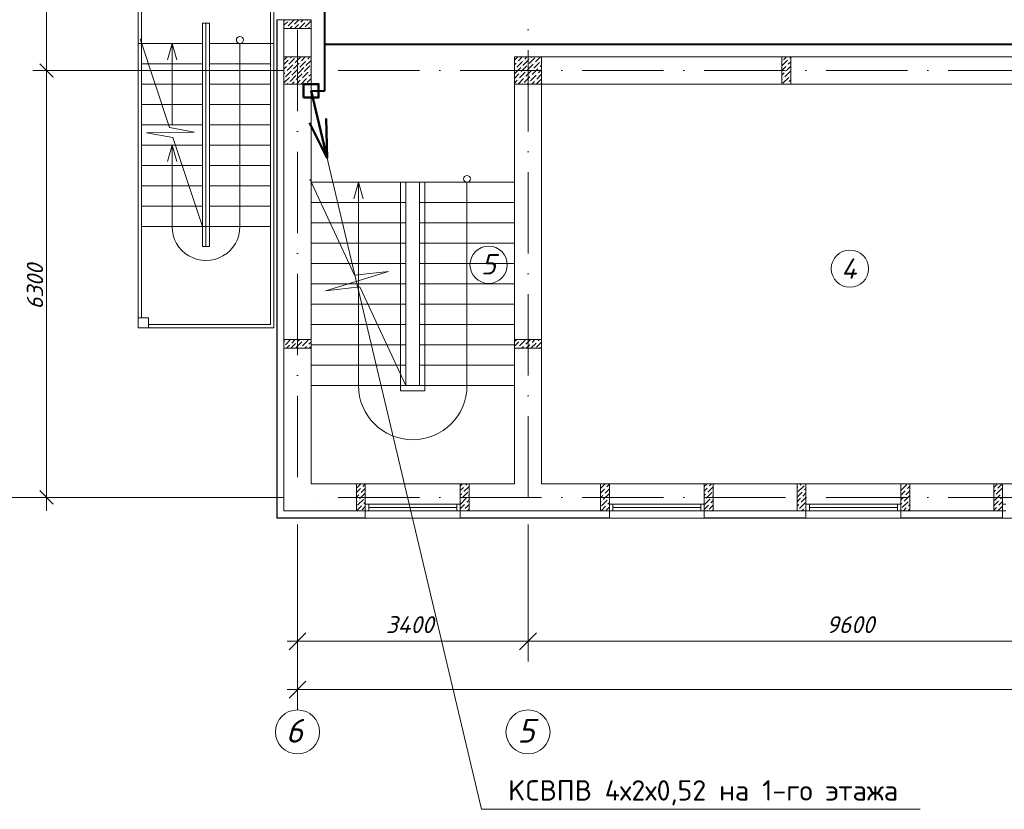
# Model space of a CAD drawing. Header units: millimetres. Extents: x 1114507 to 93926427, y 174473 to 817039.
# Tile 279 of 483: x 1802023 to 1816546, y 194221 to 205875. Entities that reach past the tile are written whole.
import ezdxf

# ---------------------------------------------------------------- set-up
doc = ezdxf.new("R2010")
doc.units = ezdxf.units.MM
doc.linetypes.add('ACAD_ISO10W100', pattern=[18, 12, -3, 0, -3])
for name, color, linetype, lineweight in [('expl', 234, 'Continuous', 13), ('PLAN', 250, 'Continuous', 25), ('размеры', 12, 'Continuous', 15)]:
    doc.layers.add(name, color=color, linetype=linetype, lineweight=lineweight)
for name, color, linetype in [('kcd_tx', 7, 'Continuous'), ('PDF19_Text', 7, 'Continuous'), ('RAZMERNAR', 152, 'Continuous')]:
    doc.layers.add(name, color=color, linetype=linetype)
doc.layers.add('PDF29_Geometry', color=7, linetype='Continuous', true_color=0x979797)
doc.styles.add('PDF ISOCPEUR', font='isocpeur.TTF')
doc.styles.get("Standard").update_dxf_attribs({"font": 'isocpeui.ttf'})
doc.linetypes.add('FENCELINE1', pattern='A,6.35,-2.54,[133,ltypeshp.shx,S=2.54,R=0,X=-2.54,Y=0],-2.54,25.4', length=36.83)

# ---------------------------------------------------------------- blocks, each defined once
blk = doc.blocks.new('blokqav3mak')
at = {"color": 1, "linetype": 'ACAD_ISO10W100', "lineweight": 0, "ltscale": 100}
for p, q in [((1599766, 782725), (1599766, 766825)), ((1603166, 782425), (1603166, 766825)), ((1626766, 773125), (1599766, 773125)), ((1626766, 766825), (1599766, 766825))]:
    blk.add_line(p, q, dxfattribs=at)
at = {"lineweight": 0, "ltscale": 100}
for p, q in [((1597416, 775525, 0), (1597416, 769325, 0)), ((1599366, 775475), (1599366, 773525)), ((1599416, 775525), (1599416, 769325)), ((1597466, 775375, 0), (1597466, 769475, 0)), ((1598366, 773825), (1598366, 770525)), ((1598366, 773825), (1598466, 773825)), ((1598416, 773825), (1598416, 770525)), ((1598466, 773825), (1598466, 770525)), ((1599566, 773875), (1599966, 773875)), ((1599566, 773795), (1599566, 766625)), ((1599966, 773795), (1599966, 767025)), ((1597416, 773525), (1598366, 773525)), ((1597880, 772285), (1597444, 773591)), ((1599416, 773525), (1598466, 773525)), ((1599366, 773525), (1599366, 769375)), ((1597466, 773225), (1598366, 773225)), ((1599366, 773225), (1598466, 773225)), ((1610716, 773325), (1602966, 773325)), ((1597466, 772925), (1598366, 772925)), ((1599366, 772925), (1598466, 772925)), ((1602966, 772925), (1602966, 767025)), ((1610716, 772925), (1603366, 772925)), ((1603366, 772925), (1603366, 767025)), ((1597466, 772625), (1598366, 772625)), ((1599366, 772625), (1598466, 772625)), ((1597466, 772325), (1598366, 772325)), ((1597539, 772207), (1598243, 772215)), ((1597929, 772138), (1597539, 772207)), ((1598243, 772215), (1597880, 772285)), ((1599366, 772325), (1598466, 772325)), ((1598366, 770825), (1597929, 772138)), ((1597466, 772025), (1598366, 772025)), ((1599366, 772025), (1598466, 772025)), ((1597466, 771725), (1598366, 771725)), ((1599366, 771725), (1598466, 771725)), ((1600606, 770104), (1599946, 771519)), ((1602966, 771475), (1599966, 771475)), ((1601366, 768475), (1601366, 771475)), ((1601566, 768475), (1601566, 771475)), ((1597466, 771425), (1598366, 771425)), ((1599366, 771425), (1598466, 771425)), ((1601366, 771175), (1599966, 771175)), ((1602966, 771175), (1601566, 771175)), ((1597466, 771125), (1598366, 771125)), ((1599366, 771125), (1598466, 771125)), ((1597466, 770825), (1598366, 770825)), ((1598366, 770825), (1598416, 770825)), ((1598466, 770825), (1598416, 770825)), ((1599366, 770825), (1598466, 770825)), ((1601366, 770875), (1599966, 770875)), ((1602966, 770875), (1601566, 770875)), ((1598466, 770525, 0), (1598366, 770525, 0)), ((1601366, 770575), (1599966, 770575)), ((1602966, 770575), (1601566, 770575)), ((1601366, 770275), (1599966, 770275)), ((1600180, 769875), (1601110, 770158)), ((1601110, 770158), (1600606, 770104)), ((1602966, 770275), (1601566, 770275)), ((1601366, 769975), (1599966, 769975)), ((1600687, 769930), (1600180, 769875)), ((1601366, 768475), (1600687, 769930)), ((1602966, 769975), (1601566, 769975)), ((1601366, 769675), (1599966, 769675)), ((1602966, 769675), (1601566, 769675)), ((1597416, 769325, 0), (1599416, 769325, 0)), ((1597566, 769375, 0), (1599366, 769375, 0)), ((1601366, 769375), (1599966, 769375)), ((1602966, 769375), (1601566, 769375)), ((1601366, 769075), (1599966, 769075)), ((1602966, 769075), (1601566, 769075)), ((1601366, 768775), (1599966, 768775)), ((1602966, 768775), (1601566, 768775)), ((1602966, 768475), (1599966, 768475)), ((1599966, 767025), (1600636, 767025)), ((1600766, 767025), (1600766, 766625)), ((1602166, 767025), (1600766, 767025)), ((1602166, 767025), (1602166, 766625)), ((1602296, 767025), (1602966, 767025)), ((1603366, 767025), (1604366, 767025)), ((1604366, 767025), (1604366, 766625)), ((1605766, 767025), (1604366, 767025)), ((1605766, 767025), (1607266, 767025)), ((1605766, 767025), (1605766, 766625)), ((1607266, 767025), (1607266, 766625)), ((1608666, 767025), (1607266, 767025)), ((1608666, 767025), (1610166, 767025)), ((1608666, 767025), (1608666, 766625)), ((1610166, 767025), (1610166, 766625)), ((1611566, 767025), (1610166, 767025)), ((1599566, 766625), (1600636, 766625)), ((1602296, 766625), (1604366, 766625)), ((1605766, 766625), (1607266, 766625)), ((1608666, 766625), (1610166, 766625)), ((1602166, 766518), (1600766, 766518)), ((1605766, 766518), (1604366, 766518)), ((1608666, 766518), (1607266, 766518)), ((1611566, 766518), (1610166, 766518))]:
    blk.add_line(p, q, dxfattribs=at)
at = {"color": 252, "lineweight": 0, "ltscale": 100}
for p, q in [((1599459, 773875), (1599459, 766518)), ((1599459, 773875), (1599566, 773875)), ((1600766, 766625), (1600766, 766518)), ((1602166, 766625), (1602166, 766518)), ((1604366, 766625), (1604366, 766518)), ((1605766, 766625), (1605766, 766518)), ((1607266, 766625), (1607266, 766518)), ((1608666, 766625), (1608666, 766518)), ((1610166, 766625), (1610166, 766518)), ((1599459, 766518), (1600766, 766518)), ((1602166, 766518), (1604366, 766518)), ((1605766, 766518), (1607266, 766518)), ((1608666, 766518), (1610166, 766518))]:
    blk.add_line(p, q, dxfattribs=at)
at = {"color": 32, "lineweight": 0, "ltscale": 100}
for p, q in [((1599466, 773875), (1599466, 766525)), ((1599466, 766525), (1600766, 766525)), ((1602166, 766525), (1604366, 766525)), ((1605766, 766525), (1607266, 766525)), ((1608666, 766525), (1610166, 766525))]:
    blk.add_line(p, q, dxfattribs=at)
at = {"linetype": 'Continuous', "lineweight": 0, "ltscale": 100}
for p, q in [((1599566, 773860, 0), (1599582, 773875, 0)), ((1599566, 773792, 0), (1599619, 773845, 0)), ((1599627, 773786, 0), (1599712, 773870, 0)), ((1599636, 773862, 0), (1599636, 773862, 0)), ((1599703, 773794, 0), (1599703, 773794, 0)), ((1599720, 773811, 0), (1599784, 773875, 0)), ((1599721, 773745, 0), (1599779, 773803, 0)), ((1599789, 773745, 0), (1599872, 773828, 0)), ((1599796, 773820, 0), (1599796, 773820, 0)), ((1599813, 773837, 0), (1599851, 773875, 0)), ((1599880, 773769, 0), (1599964, 773853, 0)), ((1599888, 773845, 0), (1599888, 773845, 0)), ((1599905, 773862, 0), (1599919, 773875, 0)), ((1599587, 773745, 0), (1599594, 773752, 0)), ((1599611, 773769, 0), (1599611, 773769, 0)), ((1599654, 773745, 0), (1599686, 773778, 0)), ((1599863, 773752, 0), (1599863, 773752, 0)), ((1599923, 773745, 0), (1599939, 773761, 0)), ((1599956, 773778, 0), (1599956, 773778, 0)), ((1599566, 773212), (1599630, 773276)), ((1599572, 773285), (1599612, 773325)), ((1599614, 773125), (1599698, 773209)), ((1599639, 773217), (1599723, 773302)), ((1599647, 773293), (1599647, 773293)), ((1599664, 773310), (1599679, 773325)), ((1599706, 773150), (1599790, 773234)), ((1599715, 773226), (1599715, 773226)), ((1599732, 773243), (1599814, 773325)), ((1599740, 773318), (1599740, 773318)), ((1599799, 773175), (1599883, 773260)), ((1599807, 773251), (1599807, 773251)), ((1599824, 773268), (1599881, 773325)), ((1599891, 773201), (1599966, 773275)), ((1599900, 773276), (1599900, 773276)), ((1599917, 773293), (1599949, 773325)), ((1602966, 773277), (1603014, 773325)), ((1602966, 773210), (1602991, 773234)), ((1602999, 773175), (1603084, 773260)), ((1603008, 773251), (1603008, 773251)), ((1603025, 773268), (1603082, 773325)), ((1603092, 773201), (1603176, 773285)), ((1603100, 773276), (1603100, 773276)), ((1603117, 773293), (1603149, 773325)), ((1603159, 773133), (1603244, 773217)), ((1603168, 773209), (1603168, 773209)), ((1603185, 773226), (1603269, 773310)), ((1603193, 773302), (1603193, 773302)), ((1603210, 773318), (1603217, 773325)), ((1603252, 773158), (1603336, 773243)), ((1603260, 773234), (1603260, 773234)), ((1603277, 773251), (1603351, 773325)), ((1603345, 773184), (1603366, 773206)), ((1603353, 773260), (1603353, 773260)), ((1606911, 773192, 0), (1606995, 773276, 0)), ((1606919, 773267, 0), (1606919, 773267, 0)), ((1606936, 773284, 0), (1606977, 773325, 0)), ((1607003, 773217, 0), (1607041, 773255, 0)), ((1607011, 773292, 0), (1607011, 773292, 0)), ((1607028, 773309, 0), (1607041, 773322, 0)), ((1599566, 773145), (1599605, 773184)), ((1599566, 773077), (1599580, 773091)), ((1599588, 773032), (1599673, 773116)), ((1599597, 773108), (1599597, 773108)), ((1599622, 773201), (1599622, 773201)), ((1599681, 773057), (1599765, 773142)), ((1599689, 773133), (1599689, 773133)), ((1599748, 772990), (1599833, 773074)), ((1599757, 773066), (1599757, 773066)), ((1599774, 773083), (1599858, 773167)), ((1599782, 773158), (1599782, 773158)), ((1599841, 773015), (1599925, 773100)), ((1599849, 773091), (1599849, 773091)), ((1599866, 773108), (1599950, 773192)), ((1599875, 773184), (1599875, 773184)), ((1599934, 773041), (1599966, 773073)), ((1599942, 773116), (1599942, 773116)), ((1599959, 773133), (1599966, 773141)), ((1602966, 773008), (1603033, 773074)), ((1602974, 773083), (1603058, 773167)), ((1602983, 773158), (1602983, 773158)), ((1603041, 773015), (1603126, 773100)), ((1603050, 773091), (1603050, 773091)), ((1603067, 773108), (1603151, 773192)), ((1603075, 773184), (1603075, 773184)), ((1603134, 773041), (1603218, 773125)), ((1603142, 773116), (1603142, 773116)), ((1603227, 773066), (1603311, 773150)), ((1603235, 773142), (1603235, 773142)), ((1603294, 772999), (1603366, 773071)), ((1603302, 773074), (1603302, 773074)), ((1603319, 773091), (1603366, 773138)), ((1603328, 773167), (1603328, 773167)), ((1606911, 773125, 0), (1606969, 773183, 0)), ((1606911, 773058, 0), (1606944, 773090, 0)), ((1606953, 773031, 0), (1607037, 773116, 0)), ((1606961, 773107, 0), (1606961, 773107, 0)), ((1606978, 773124, 0), (1607041, 773188, 0)), ((1606986, 773200, 0), (1606986, 773200, 0)), ((1599566, 772943), (1599647, 773024)), ((1599572, 773015), (1599572, 773015)), ((1599616, 772925), (1599622, 772931)), ((1599639, 772948), (1599639, 772948)), ((1599656, 772965), (1599740, 773049)), ((1599664, 773041), (1599664, 773041)), ((1599683, 772925), (1599715, 772956)), ((1599732, 772973), (1599732, 772973)), ((1599751, 772925), (1599807, 772982)), ((1599818, 772925), (1599900, 773007)), ((1599824, 772999), (1599824, 772999)), ((1599891, 772931), (1599891, 772931)), ((1599908, 772948), (1599966, 773006)), ((1599917, 773024), (1599917, 773024)), ((1599953, 772925), (1599966, 772939)), ((1602966, 772940), (1603008, 772982)), ((1603019, 772925), (1603100, 773007)), ((1603025, 772999), (1603025, 772999)), ((1603092, 772931), (1603092, 772931)), ((1603109, 772948), (1603193, 773032)), ((1603117, 773024), (1603117, 773024)), ((1603153, 772925), (1603168, 772940)), ((1603185, 772956), (1603185, 772956)), ((1603201, 772973), (1603286, 773057)), ((1603210, 773049), (1603210, 773049)), ((1603221, 772925), (1603260, 772965)), ((1603277, 772982), (1603277, 772982)), ((1603288, 772925), (1603353, 772990)), ((1603361, 772931), (1603366, 772936)), ((1606911, 772990, 0), (1606919, 772998, 0)), ((1606927, 772939, 0), (1607011, 773023, 0)), ((1606936, 773015, 0), (1606936, 773015, 0)), ((1606981, 772925, 0), (1606986, 772930, 0)), ((1607003, 772947, 0), (1607003, 772947, 0)), ((1607020, 772964, 0), (1607041, 772986, 0)), ((1607028, 773040, 0), (1607028, 773040, 0)), ((1599587, 769077, 0), (1599665, 769155, 0)), ((1599595, 769153, 0), (1599595, 769153, 0)), ((1599680, 769102, 0), (1599732, 769155, 0)), ((1599772, 769128, 0), (1599800, 769155, 0)), ((1599839, 769060, 0), (1599924, 769145, 0)), ((1599865, 769153, 0), (1599867, 769155, 0)), ((1602973, 769128, 0), (1603000, 769155, 0)), ((1603040, 769060, 0), (1603124, 769145, 0)), ((1603065, 769153, 0), (1603067, 769155, 0)), ((1603133, 769086, 0), (1603202, 769155, 0)), ((1603225, 769111, 0), (1603269, 769155, 0)), ((1603318, 769136, 0), (1603337, 769155, 0)), ((1599566, 769124, 0), (1599579, 769136, 0)), ((1599570, 769060, 0), (1599570, 769060, 0)), ((1599602, 769025, 0), (1599646, 769069, 0)), ((1599663, 769086, 0), (1599663, 769086, 0)), ((1599670, 769025, 0), (1599738, 769094, 0)), ((1599747, 769035, 0), (1599831, 769119, 0)), ((1599755, 769111, 0), (1599755, 769111, 0)), ((1599804, 769025, 0), (1599806, 769027, 0)), ((1599823, 769043, 0), (1599823, 769043, 0)), ((1599848, 769136, 0), (1599848, 769136, 0)), ((1599872, 769025, 0), (1599898, 769052, 0)), ((1599915, 769069, 0), (1599915, 769069, 0)), ((1599932, 769086, 0), (1599966, 769120, 0)), ((1599939, 769025, 0), (1599966, 769052, 0)), ((1602966, 769054, 0), (1603032, 769119, 0)), ((1603005, 769025, 0), (1603006, 769027, 0)), ((1603023, 769043, 0), (1603023, 769043, 0)), ((1603048, 769136, 0), (1603048, 769136, 0)), ((1603072, 769025, 0), (1603099, 769052, 0)), ((1603116, 769069, 0), (1603116, 769069, 0)), ((1603139, 769025, 0), (1603192, 769077, 0)), ((1603207, 769025, 0), (1603284, 769102, 0)), ((1603208, 769094, 0), (1603208, 769094, 0)), ((1603276, 769027, 0), (1603276, 769027, 0)), ((1603293, 769043, 0), (1603366, 769117, 0)), ((1603301, 769119, 0), (1603301, 769119, 0)), ((1603342, 769025, 0), (1603351, 769035, 0)), ((1600637, 766962, 0), (1600700, 767025, 0)), ((1600712, 766971, 0), (1600712, 766971, 0)), ((1600729, 766987, 0), (1600766, 767025, 0)), ((1602166, 766991, 0), (1602200, 767025, 0)), ((1602166, 766924, 0), (1602213, 766971, 0)), ((1602221, 766912, 0), (1602296, 766987, 0)), ((1602230, 766987, 0), (1602230, 766987, 0)), ((1602247, 767004, 0), (1602267, 767025, 0)), ((1604236, 766955, 0), (1604306, 767025, 0)), ((1604311, 766962, 0), (1604311, 766962, 0)), ((1604327, 766979, 0), (1604366, 767018, 0)), ((1605766, 766985, 0), (1605807, 767025, 0)), ((1605766, 766917, 0), (1605811, 766962, 0)), ((1605820, 766903, 0), (1605896, 766980, 0)), ((1605828, 766979, 0), (1605828, 766979, 0)), ((1605845, 766996, 0), (1605874, 767025, 0)), ((1607136, 766963, 0), (1607144, 766971, 0)), ((1607152, 766912, 0), (1607237, 766996, 0)), ((1607161, 766987, 0), (1607161, 766987, 0)), ((1607178, 767004, 0), (1607198, 767025, 0)), ((1607253, 767013, 0), (1607253, 767013, 0)), ((1608670, 766929, 0), (1608754, 767013, 0)), ((1608678, 767004, 0), (1608678, 767004, 0)), ((1608695, 767021, 0), (1608699, 767025, 0)), ((1608762, 766954, 0), (1608796, 766988, 0)), ((1610036, 766971, 0), (1610087, 767021, 0)), ((1610095, 766962, 0), (1610158, 767025, 0)), ((1600636, 766895, 0), (1600696, 766954, 0)), ((1600636, 766827, 0), (1600670, 766861, 0)), ((1600679, 766802, 0), (1600763, 766886, 0)), ((1600687, 766878, 0), (1600687, 766878, 0)), ((1600704, 766895, 0), (1600766, 766957, 0)), ((1602166, 766857, 0), (1602188, 766878, 0)), ((1602196, 766819, 0), (1602280, 766903, 0)), ((1602205, 766895, 0), (1602205, 766895, 0)), ((1602272, 766828, 0), (1602272, 766828, 0)), ((1602289, 766844, 0), (1602296, 766852, 0)), ((1604236, 766888, 0), (1604294, 766945, 0)), ((1604236, 766821, 0), (1604269, 766853, 0)), ((1604277, 766794, 0), (1604361, 766878, 0)), ((1604285, 766870, 0), (1604285, 766870, 0)), ((1604302, 766886, 0), (1604366, 766951, 0)), ((1605766, 766850, 0), (1605786, 766870, 0)), ((1605794, 766811, 0), (1605879, 766895, 0)), ((1605803, 766886, 0), (1605803, 766886, 0)), ((1605870, 766819, 0), (1605870, 766819, 0)), ((1605887, 766836, 0), (1605896, 766845, 0)), ((1605895, 766912, 0), (1605895, 766912, 0)), ((1607136, 766828, 0), (1607211, 766903, 0)), ((1607194, 766752, 0), (1607266, 766824, 0)), ((1607203, 766828, 0), (1607203, 766828, 0)), ((1607220, 766844, 0), (1607266, 766891, 0)), ((1607228, 766920, 0), (1607228, 766920, 0)), ((1607245, 766937, 0), (1607266, 766958, 0)), ((1608666, 766858, 0), (1608729, 766920, 0)), ((1608666, 766790, 0), (1608703, 766828, 0)), ((1608712, 766769, 0), (1608796, 766853, 0)), ((1608720, 766844, 0), (1608720, 766844, 0)), ((1608737, 766861, 0), (1608796, 766920, 0)), ((1608746, 766937, 0), (1608746, 766937, 0)), ((1610036, 766903, 0), (1610061, 766929, 0)), ((1610045, 766777, 0), (1610129, 766861, 0)), ((1610053, 766853, 0), (1610053, 766853, 0)), ((1610070, 766870, 0), (1610154, 766954, 0)), ((1610078, 766945, 0), (1610078, 766945, 0)), ((1610137, 766802, 0), (1610166, 766831, 0)), ((1610146, 766878, 0), (1610146, 766878, 0)), ((1610163, 766895, 0), (1610166, 766899, 0)), ((1600636, 766760, 0), (1600645, 766769, 0)), ((1600636, 766625, 0), (1600712, 766701, 0)), ((1600637, 766693, 0), (1600637, 766693, 0)), ((1600653, 766710, 0), (1600738, 766794, 0)), ((1600662, 766785, 0), (1600662, 766785, 0)), ((1600721, 766642, 0), (1600766, 766688, 0)), ((1600729, 766718, 0), (1600729, 766718, 0)), ((1600746, 766735, 0), (1600766, 766755, 0)), ((1600754, 766811, 0), (1600754, 766811, 0)), ((1602166, 766655, 0), (1602230, 766718, 0)), ((1602171, 766726, 0), (1602255, 766811, 0)), ((1602179, 766802, 0), (1602179, 766802, 0)), ((1602238, 766659, 0), (1602296, 766717, 0)), ((1602247, 766735, 0), (1602247, 766735, 0)), ((1602264, 766752, 0), (1602296, 766785, 0)), ((1604236, 766753, 0), (1604243, 766760, 0)), ((1604243, 766625, 0), (1604311, 766693, 0)), ((1604252, 766701, 0), (1604336, 766785, 0)), ((1604260, 766777, 0), (1604260, 766777, 0)), ((1604319, 766634, 0), (1604366, 766681, 0)), ((1604327, 766710, 0), (1604327, 766710, 0)), ((1604344, 766726, 0), (1604366, 766749, 0)), ((1604353, 766802, 0), (1604353, 766802, 0)), ((1605766, 766648, 0), (1605828, 766710, 0)), ((1605769, 766718, 0), (1605853, 766802, 0)), ((1605778, 766794, 0), (1605778, 766794, 0)), ((1605836, 766651, 0), (1605896, 766711, 0)), ((1605845, 766726, 0), (1605845, 766726, 0)), ((1605862, 766743, 0), (1605896, 766778, 0)), ((1607136, 766761, 0), (1607186, 766811, 0)), ((1607136, 766694, 0), (1607161, 766718, 0)), ((1607169, 766659, 0), (1607253, 766743, 0)), ((1607178, 766735, 0), (1607178, 766735, 0)), ((1607262, 766684, 0), (1607266, 766689, 0)), ((1608666, 766723, 0), (1608678, 766735, 0)), ((1608687, 766676, 0), (1608771, 766760, 0)), ((1608695, 766752, 0), (1608695, 766752, 0)), ((1608762, 766684, 0), (1608762, 766684, 0)), ((1608779, 766701, 0), (1608796, 766718, 0)), ((1608788, 766777, 0), (1608788, 766777, 0)), ((1610036, 766701, 0), (1610104, 766769, 0)), ((1610036, 766634, 0), (1610078, 766676, 0)), ((1610095, 766625, 0), (1610166, 766697, 0)), ((1610095, 766693, 0), (1610095, 766693, 0)), ((1610112, 766710, 0), (1610166, 766764, 0)), ((1610120, 766785, 0), (1610120, 766785, 0)), ((1600704, 766625, 0), (1600704, 766625, 0)), ((1602204, 766625, 0), (1602205, 766625, 0)), ((1602221, 766642, 0), (1602221, 766642, 0)), ((1602272, 766625, 0), (1602296, 766650, 0)), ((1605820, 766634, 0), (1605820, 766634, 0)), ((1605878, 766625, 0), (1605895, 766642, 0)), ((1607152, 766642, 0), (1607152, 766642, 0)), ((1607203, 766625, 0), (1607228, 766651, 0)), ((1607245, 766668, 0), (1607245, 766668, 0)), ((1608670, 766659, 0), (1608670, 766659, 0)), ((1608703, 766625, 0), (1608746, 766668, 0)), ((1608770, 766625, 0), (1608796, 766651, 0)), ((1610163, 766625, 0), (1610163, 766625, 0))]:
    blk.add_line(p, q, dxfattribs=at)
at = {"color": 0, "linetype": 'ByBlock', "lineweight": 0}
for p, q in [((1595964, 773225), (1596164, 773025)), ((1596164, 773025), (1595964, 773225)), ((1595964, 766925), (1596164, 766725)), ((1599891, 764826), (1599641, 764576)), ((1603291, 764826), (1603041, 764576)), ((1603041, 764576), (1603291, 764826)), ((1599891, 764112), (1599641, 763862))]:
    blk.add_line(p, q, dxfattribs=at)
at = {"color": 204, "linetype": 'FENCELINE1', "lineweight": 0, "ltscale": 20}
for p, q in [((1601286, 771475), (1601286, 768395)), ((1601646, 768395), (1601646, 771475)), ((1601286, 768395), (1601646, 768395))]:
    blk.add_line(p, q, dxfattribs=at)
at = {"color": 5, "lineweight": 0}
for p, q in [((1600766, 766725), (1600816, 766725)), ((1600766, 766625), (1600766, 766725)), ((1602116, 766725), (1600816, 766725)), ((1600816, 766725), (1600816, 766625)), ((1602116, 766675), (1600816, 766675)), ((1602166, 766725), (1602116, 766725)), ((1602116, 766725), (1602116, 766625)), ((1602166, 766625), (1602166, 766725)), ((1604366, 766725), (1604416, 766725)), ((1604366, 766625), (1604366, 766725)), ((1605716, 766725), (1604416, 766725)), ((1604416, 766725), (1604416, 766625)), ((1605716, 766675), (1604416, 766675)), ((1605766, 766725), (1605716, 766725)), ((1605716, 766725), (1605716, 766625)), ((1605766, 766625), (1605766, 766725)), ((1607266, 766725), (1607316, 766725)), ((1607266, 766625), (1607266, 766725)), ((1608616, 766725), (1607316, 766725)), ((1607316, 766725), (1607316, 766625)), ((1608616, 766675), (1607316, 766675)), ((1608666, 766725), (1608616, 766725)), ((1608616, 766725), (1608616, 766625)), ((1608666, 766625), (1608666, 766725)), ((1610166, 766725), (1610216, 766725)), ((1610166, 766625), (1610166, 766725)), ((1600816, 766625), (1600766, 766625)), ((1602116, 766625), (1600816, 766625)), ((1602116, 766625), (1602166, 766625)), ((1604416, 766625), (1604366, 766625)), ((1605716, 766625), (1604416, 766625)), ((1605716, 766625), (1605766, 766625)), ((1607316, 766625), (1607266, 766625)), ((1608616, 766625), (1607316, 766625)), ((1608616, 766625), (1608666, 766625)), ((1610216, 766625), (1610166, 766625))]:
    blk.add_line(p, q, dxfattribs=at)
at = {"layer": 'expl', "lineweight": 0}
for p, q in [((1597916, 773525), (1597849, 773282)), ((1597916, 773525), (1597849, 773282)), ((1597916, 772325), (1597916, 773525)), ((1597916, 773525), (1597984, 773282)), ((1597916, 773525), (1597916, 772325)), ((1597916, 773525), (1597984, 773282)), ((1598916, 773525), (1598916, 770825)), ((1597916, 772025), (1597849, 771782)), ((1597916, 770825), (1597916, 772025)), ((1597916, 772025), (1597984, 771782)), ((1600666, 771475), (1600599, 771232)), ((1600666, 771475), (1600734, 771232)), ((1600666, 771475), (1600666, 768475)), ((1602266, 771475), (1602266, 768475))]:
    blk.add_line(p, q, dxfattribs=at)
for centre, radius in [((1598916, 773577), 51.4), ((1602266, 771525), 50)]:
    blk.add_circle(centre, radius, dxfattribs=at)
for centre, radius, start, end in [((1598416, 770821, 0), 500, 179.5758, 0.4242), ((1601466, 768475), 800, 180, 0)]:
    blk.add_arc(centre, radius, start, end, dxfattribs=at)
at = {"layer": 'kcd_tx', "color": 152, "lineweight": 0, "ltscale": 100}
for p, q in [((1596064, 776325), (1596064, 772925)), ((1596064, 773325), (1596064, 766625)), ((1599566, 773125), (1595864, 773125)), ((1599566, 773125), (1595864, 773125)), ((1599566, 766825), (1594939, 766825)), ((1599566, 766825), (1595864, 766825))]:
    blk.add_line(p, q, dxfattribs=at)
at = {"layer": 'PLAN', "color": 158, "lineweight": 0}
for centre in [(1599766, 763363), (1603166, 763363)]:
    blk.add_circle(centre, 325, dxfattribs=at)
at = {"layer": 'RAZMERNAR', "lineweight": 0, "ltscale": 100}
for p, q in [((1599766, 766425), (1599766, 764401)), ((1599766, 766425), (1599766, 763687)), ((1603166, 766425), (1603166, 764401)), ((1603166, 766425), (1603166, 764401)), ((1603316, 764701), (1599616, 764701)), ((1612916, 764701), (1603016, 764701)), ((1626916, 763987), (1599616, 763987))]:
    blk.add_line(p, q, dxfattribs=at)
at = {"layer": 'размеры', "lineweight": 0, "ltscale": 5}
for p, q in [((1599566, 773745), (1599566, 773875)), ((1599566, 773875), (1599966, 773875)), ((1599966, 773875), (1599966, 773745)), ((1599966, 773745), (1599566, 773745)), ((1599966, 773325), (1599566, 773325)), ((1599566, 773325), (1599566, 772925)), ((1599966, 772925), (1599966, 773325)), ((1603366, 773325), (1602966, 773325)), ((1602966, 773325), (1602966, 772925)), ((1603366, 772925), (1603366, 773325)), ((1607041, 773325), (1606911, 773325)), ((1606911, 773325), (1606911, 772925)), ((1607041, 772925), (1607041, 773325)), ((1599566, 772925), (1599966, 772925)), ((1602966, 772925), (1603366, 772925)), ((1606911, 772925), (1607041, 772925)), ((1597566, 769475, 0), (1597416, 769475, 0)), ((1597416, 769475, 0), (1597416, 769325, 0)), ((1597566, 769325, 0), (1597566, 769475, 0)), ((1597416, 769325, 0), (1597566, 769325, 0)), ((1599566, 769025), (1599566, 769155)), ((1599566, 769155), (1599966, 769155)), ((1599966, 769155), (1599566, 769155)), ((1599566, 769155), (1599566, 769025)), ((1599966, 769155), (1599966, 769025)), ((1599966, 769025), (1599966, 769155)), ((1602966, 769025), (1602966, 769155)), ((1602966, 769155), (1603366, 769155)), ((1603366, 769155), (1602966, 769155)), ((1602966, 769155), (1602966, 769025)), ((1603366, 769155), (1603366, 769025)), ((1603366, 769025), (1603366, 769155)), ((1599966, 769025), (1599566, 769025)), ((1599566, 769025), (1599966, 769025)), ((1603366, 769025), (1602966, 769025)), ((1602966, 769025), (1603366, 769025)), ((1600766, 767025), (1600636, 767025)), ((1600636, 767025), (1600636, 766625)), ((1600766, 766625), (1600766, 767025)), ((1602296, 767025), (1602166, 767025)), ((1602166, 767025), (1602166, 766625)), ((1602296, 766625), (1602296, 767025)), ((1604366, 767025), (1604236, 767025)), ((1604236, 767025), (1604236, 766625)), ((1604366, 766625), (1604366, 767025)), ((1605896, 767025), (1605766, 767025)), ((1605766, 767025), (1605766, 766625)), ((1605896, 766625), (1605896, 767025)), ((1607266, 767025), (1607136, 767025)), ((1607136, 767025), (1607136, 766625)), ((1607266, 766625), (1607266, 767025)), ((1608796, 767025), (1608666, 767025)), ((1608666, 767025), (1608666, 766625)), ((1608796, 766625), (1608796, 767025)), ((1610166, 767025), (1610036, 767025)), ((1610036, 767025), (1610036, 766625)), ((1610166, 766625), (1610166, 767025)), ((1600636, 766625), (1600766, 766625)), ((1602166, 766625), (1602296, 766625)), ((1604236, 766625), (1604366, 766625)), ((1605766, 766625), (1605896, 766625)), ((1607136, 766625), (1607266, 766625)), ((1608666, 766625), (1608796, 766625)), ((1610036, 766625), (1610166, 766625))]:
    blk.add_line(p, q, dxfattribs=at)
at = {"layer": 'kcd_tx', "color": 152, "lineweight": 0}
blk.add_text('6300', height=240, rotation=90, dxfattribs=at).set_placement((1596014, 769599))
at = {"layer": 'PLAN', "lineweight": 0}
for s, p in [('6', (1599593, 763205)), ('5', (1603009, 763205))]:
    blk.add_text(s, height=350, dxfattribs=at).set_placement(p)
at = {"layer": 'RAZMERNAR', "lineweight": 0}
for s, p in [('3400', (1601068, 764821)), ('9600', (1607567, 764821))]:
    blk.add_text(s, height=250, dxfattribs=at).set_placement(p)

msp = doc.modelspace()

# ---------------------------------------------------------------- linework, layer by layer
at = {"color": 5, "lineweight": 40, "ltscale": 100}
for p, q in [((1806521.9, 204824.4, 0), (1806521.9, 206626.1)), ((1806521.9, 205513.7), (1831921.3, 205513.7)), ((1806321.9, 204824.4, 0), (1806521.9, 204824.4, 0))]:
    msp.add_line(p, q, dxfattribs=at)
at = {"layer": 'expl', "lineweight": 0}
for centre in [(1808939.9, 202257.5), (1814268.4, 202200.2)]:
    msp.add_circle(centre, 275.1, dxfattribs=at)
at = {"layer": 'PDF29_Geometry', "color": 7, "lineweight": 50}
for q in [(1806296, 204352.8, 0), (1806545.5, 204418.1, 0)]:
    msp.add_line((1806557.6, 203830.3, 0), q, dxfattribs=at)
at = {"layer": 'PDF29_Geometry', "color": 5, "lineweight": 50, "elevation": 0}
msp.add_lwpolyline([(1806211.8, 204724.9), (1806432, 204724.9), (1806432, 204924), (1806211.8, 204924)], close=True, dxfattribs=at)
at = {"layer": 'PDF29_Geometry', "color": 7, "lineweight": 18, "elevation": 0}
for points in [[(1808836.2, 194220.7), (1806321.9, 204824.4)], [(1815303.3, 194220.7), (1808836.2, 194220.7)]]:
    msp.add_lwpolyline(points, dxfattribs=at)
at = {"layer": 'PDF29_Geometry', "color": 7, "lineweight": 50, "elevation": 0}
msp.add_lwpolyline([(1806321.9, 204824.4), (1806557.6, 203830.3)], dxfattribs=at)

# ---------------------------------------------------------------- block references
at = {"color": 0}
msp.add_blockref('blokqav3mak', (206354.9, -567999.8), dxfattribs=at)

# ---------------------------------------------------------------- texts
at = {"lineweight": 0, "char_height": 300, "width": 349.19}
for s, insert, attachment_point in [('5', (1809046.8, 202415.6), 3), ('4', (1814364.8, 202051.5), 9)]:
    msp.add_mtext(s, dxfattribs=dict(at, insert=insert, attachment_point=attachment_point))
at = {"layer": 'PDF19_Text', "lineweight": 35, "insert": (1809038.2, 194279.9, 0), "char_height": 300.212, "width": 7999.463, "attachment_point": 7, "style": 'PDF ISOCPEUR'}
msp.add_mtext(' KCВПВ 4х2х0,52 на 1-го этажа', dxfattribs=at)

doc.saveas('drawing.dxf')
